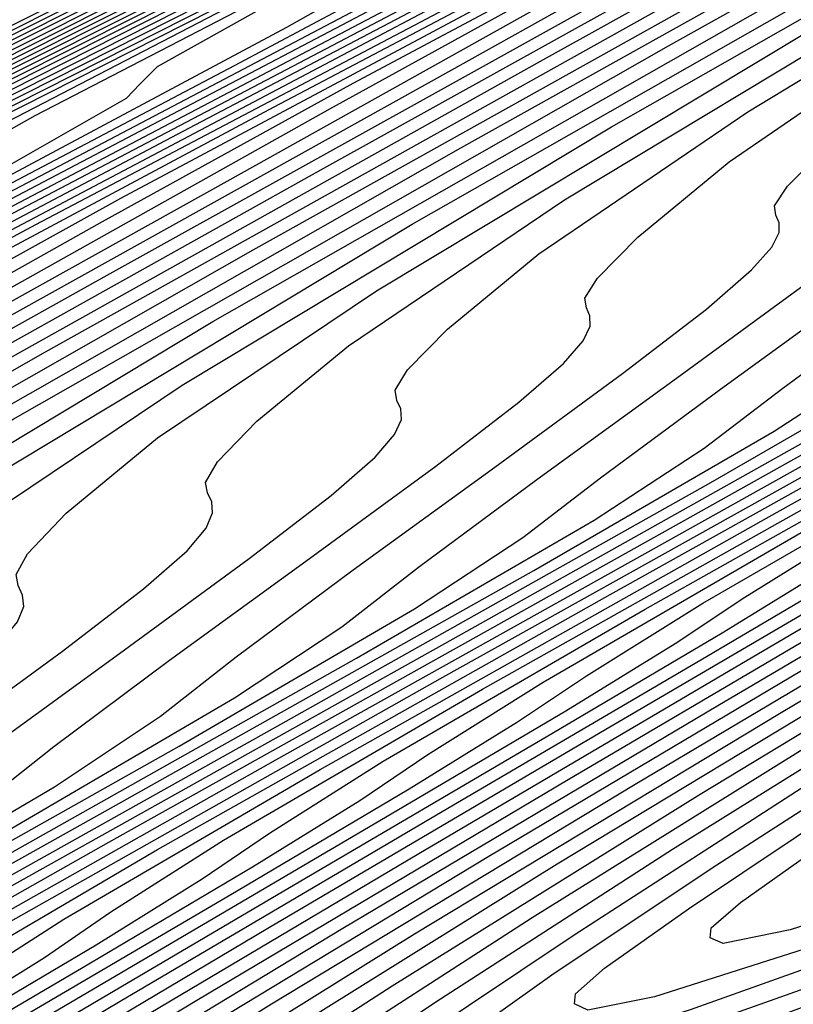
# Model space of a CAD drawing. Extents: x 3249832 to 3255657, y 13789405 to 13793316.
# Tile 273 of 656: x 3254700.11 to 3254703.63, y 13790574.61 to 13790579.09. Entities that reach past the tile are written whole.
import ezdxf

# ---------------------------------------------------------------- set-up
doc = ezdxf.new("R2010")
doc.units = 0
doc.header["$LTSCALE"] = 100
doc.header["$MEASUREMENT"] = 0
for name, color, linetype in [('GRATIO_CON', 10, 'CONTINUOUS'), ('GRATIO_ICON', 7, 'CONTINUOUS'), ('TARGETS_EAST', 7, 'CONTINUOUS')]:
    doc.layers.add(name, color=color, linetype=linetype)

# ---------------------------------------------------------------- blocks, each defined once
blk = doc.blocks.new('Gratio_032316_contours')
at = {"layer": 'GRATIO_CON', "color": 5, "linetype": 'Continuous', "flags": 128}
for points in [[(3254690.5114, 13790574.2548), (3254700.4713, 13790579.2597), (3254708.9392, 13790583.5072), (3254713.6688, 13790585.8859), (3254715.4077, 13790586.7705), (3254715.6519, 13790586.907), (3254715.648, 13790586.917), (3254715.6453, 13790586.9249), (3254715.6437, 13790586.9305), (3254715.643, 13790586.9338), (3254715.6434, 13790586.9345), (3254715.6449, 13790586.9327), (3254715.8559, 13790587.0275), (3254717.3177, 13790587.7164), (3254721.28, 13790589.5962), (3254728.4777, 13790593.0174), (3254737.5874, 13790597.3456), (3254746.7709, 13790601.7004)], [(3254692.0952, 13790575.0064), (3254701.4347, 13790579.6998), (3254709.3748, 13790583.6834), (3254713.8091, 13790585.9154), (3254715.439, 13790586.7467), (3254715.6673, 13790586.8766), (3254715.6632, 13790586.8877), (3254715.661, 13790586.8953), (3254715.6608, 13790586.8982), (3254715.8536, 13790586.9865), (3254717.1914, 13790587.6161), (3254720.817, 13790589.3346), (3254727.4174, 13790592.4707), (3254735.8567, 13790596.4794), (3254744.5436, 13790600.597), (3254752.1128, 13790604.1664)], [(3254685.2199, 13790571.5024), (3254692.8871, 13790575.3821), (3254701.9163, 13790579.9198), (3254709.5925, 13790583.7716), (3254713.8793, 13790585.9301), (3254715.4546, 13790586.7347), (3254715.6749, 13790586.8612), (3254715.6706, 13790586.8725), (3254715.6682, 13790586.8802), (3254715.6682, 13790586.8829), (3254715.8522, 13790586.9665), (3254717.1283, 13790587.566), (3254720.5856, 13790589.2037), (3254726.8872, 13790592.1973), (3254734.9913, 13790596.0463), (3254743.4299, 13790600.0453), (3254750.9259, 13790603.5792)], [(3254686.2753, 13790572.0114), (3254693.679, 13790575.7579), (3254702.398, 13790580.1398), (3254709.8103, 13790583.8597), (3254713.9495, 13790585.9449), (3254715.4703, 13790586.7228), (3254715.6826, 13790586.8457), (3254715.6781, 13790586.8572), (3254715.6757, 13790586.8649), (3254715.6756, 13790586.8673), (3254715.851, 13790586.9463), (3254717.0652, 13790587.5158), (3254720.3542, 13790589.0728), (3254726.3571, 13790591.924), (3254734.126, 13790595.6131), (3254742.3163, 13790599.4936), (3254749.7391, 13790602.9921)], [(3254687.3306, 13790572.5204), (3254694.471, 13790576.1337), (3254702.8797, 13790580.3599), (3254710.0281, 13790583.9478), (3254714.0197, 13790585.9596), (3254715.486, 13790586.7106), (3254715.6904, 13790586.8298), (3254715.6861, 13790586.841), (3254715.6838, 13790586.8481), (3254715.6839, 13790586.8501), (3254715.8505, 13790586.9246), (3254717.0026, 13790587.4646), (3254720.1229, 13790588.9415), (3254725.827, 13790591.6505), (3254733.2607, 13790595.18), (3254741.2026, 13790598.9419), (3254748.5522, 13790602.4049)], [(3254689.4412, 13790573.5385), (3254696.0548, 13790576.8852), (3254703.843, 13790580.8), (3254710.4637, 13790584.1241), (3254714.1601, 13790585.9891), (3254715.5173, 13790586.6864), (3254715.7061, 13790586.798), (3254715.7019, 13790586.8086), (3254715.7, 13790586.8146), (3254715.7004, 13790586.8156), (3254715.8494, 13790586.8813), (3254716.8773, 13790587.3622), (3254719.6605, 13790588.6789), (3254724.7668, 13790591.1035), (3254731.53, 13790594.3137), (3254738.9753, 13790597.8385), (3254746.1785, 13790601.2307)], [(3254690.4965, 13790574.0475), (3254696.8467, 13790577.2609), (3254704.3247, 13790581.02), (3254710.6814, 13790584.2123), (3254714.2303, 13790586.0038), (3254715.533, 13790586.6743), (3254715.714, 13790586.7821), (3254715.7099, 13790586.7923), (3254715.7081, 13790586.7978), (3254715.7087, 13790586.7983), (3254715.8489, 13790586.8596), (3254716.8147, 13790587.311), (3254719.4293, 13790588.5476), (3254724.2367, 13790590.83), (3254730.6646, 13790593.8806), (3254737.8616, 13790597.2868), (3254744.9917, 13790600.6435)], [(3254691.5518, 13790574.5565), (3254697.6386, 13790577.6367), (3254704.8063, 13790581.24), (3254710.8992, 13790584.3004), (3254714.3004, 13790586.0185), (3254715.5487, 13790586.6622), (3254715.7218, 13790586.7662), (3254715.7178, 13790586.7761), (3254715.7162, 13790586.781), (3254715.7169, 13790586.7811), (3254715.8483, 13790586.838), (3254716.752, 13790587.2598), (3254719.198, 13790588.4163), (3254723.7066, 13790590.5565), (3254729.7993, 13790593.4474), (3254736.7479, 13790596.7351), (3254743.8048, 13790600.0564), (3254750.1441, 13790603.0095)], [(3254692.6071, 13790575.0655), (3254698.4305, 13790578.0125), (3254705.288, 13790581.4601), (3254711.117, 13790584.3885), (3254714.3706, 13790586.0332), (3254715.5644, 13790586.6501), (3254715.7297, 13790586.7503), (3254715.7257, 13790586.7599), (3254715.7243, 13790586.7643), (3254715.7252, 13790586.7639), (3254715.8478, 13790586.8163), (3254716.6894, 13790587.2086), (3254718.9668, 13790588.2849), (3254723.1765, 13790590.283), (3254728.934, 13790593.0143), (3254735.6343, 13790596.1835), (3254742.618, 13790599.4693), (3254749.0072, 13790602.4459)], [(3254691.7685, 13790574.5555), (3254694.7177, 13790576.0836), (3254700.0143, 13790578.764), (3254706.2512, 13790581.9005), (3254711.5522, 13790584.5659), (3254714.5103, 13790586.065), (3254715.5954, 13790586.6284), (3254715.7466, 13790586.7184), (3254715.8482, 13790586.7698), (3254716.5643, 13790587.1058), (3254718.5044, 13790588.0223), (3254722.1163, 13790589.7361), (3254727.2033, 13790592.148), (3254733.407, 13790595.0801), (3254740.2443, 13790598.295), (3254746.7332, 13790601.3185)], [(3254691.9524, 13790574.5689), (3254692.9705, 13790575.1405), (3254695.773, 13790576.5926), (3254700.8063, 13790579.1398), (3254706.7329, 13790582.1204), (3254711.7701, 13790584.6536), (3254714.5808, 13790586.0787), (3254715.6116, 13790586.6148), (3254715.755, 13790586.7009), (3254715.8477, 13790586.748), (3254716.5017, 13790587.0546), (3254718.2731, 13790587.891), (3254721.5863, 13790589.4626), (3254726.338, 13790591.7148), (3254732.2933, 13790594.5284), (3254739.0575, 13790597.7078), (3254745.5962, 13790600.7549)], [(3254692.5832, 13790574.7153), (3254693.0422, 13790574.9924), (3254693.0886, 13790575.0656), (3254693.2076, 13790575.1838), (3254694.1724, 13790575.7255), (3254696.8283, 13790577.1016), (3254701.5982, 13790579.5155), (3254707.2147, 13790582.3403), (3254711.9881, 13790584.7413), (3254714.6513, 13790586.0925), (3254715.6277, 13790586.6012), (3254715.7634, 13790586.6833), (3254715.8472, 13790586.7262), (3254716.4391, 13790587.0034), (3254718.0419, 13790587.7597), (3254721.0562, 13790589.1891), (3254725.4726, 13790591.2817), (3254731.1796, 13790593.9767), (3254737.8706, 13790597.1207), (3254744.4593, 13790600.1912), (3254749.6643, 13790602.5732)], [(3254692.5223, 13790574.6256), (3254693.8324, 13790575.3348), (3254694.3015, 13790575.6152), (3254694.3504, 13790575.6871), (3254694.4629, 13790575.7987), (3254695.3744, 13790576.3105), (3254697.8837, 13790577.6106), (3254702.3901, 13790579.8913), (3254707.6964, 13790582.5602), (3254712.2061, 13790584.8288), (3254714.7221, 13790586.1058), (3254715.6444, 13790586.587), (3254715.7723, 13790586.665), (3254715.8471, 13790586.7039), (3254716.3767, 13790586.9518), (3254717.8108, 13790587.6282), (3254720.5261, 13790588.9155), (3254724.6073, 13790590.8486), (3254730.066, 13790593.425), (3254736.6838, 13790596.5336), (3254743.3223, 13790599.6276), (3254748.6131, 13790602.0511)], [(3254692.5199, 13790574.5458), (3254694.97, 13790575.8408), (3254696.3308, 13790576.574), (3254696.8201, 13790576.8609), (3254696.8741, 13790576.93), (3254696.9733, 13790577.0286), (3254697.7783, 13790577.4805), (3254699.9943, 13790578.6287), (3254703.9739, 13790580.6428), (3254708.66, 13790582.9997), (3254712.6425, 13790585.0035), (3254714.8643, 13790586.1316), (3254715.6786, 13790586.5571), (3254715.7913, 13790586.6268), (3254715.848, 13790586.6577), (3254716.2527, 13790586.8476), (3254717.3489, 13790587.3648), (3254719.4661, 13790588.3683), (3254722.8766, 13790589.9822), (3254727.8386, 13790592.3216), (3254734.3101, 13790595.3593), (3254741.0483, 13790598.5002), (3254746.5107, 13790601.007)], [(3254690.7614, 13790573.5823), (3254693.6995, 13790575.131), (3254696.1939, 13790576.4485), (3254697.5799, 13790577.1935), (3254698.0794, 13790577.4837), (3254698.1359, 13790577.5514), (3254698.2286, 13790577.6435), (3254698.9803, 13790578.0655), (3254701.0496, 13790579.1377), (3254704.7659, 13790581.0185), (3254709.1418, 13790583.2195), (3254712.8607, 13790585.0908), (3254714.9354, 13790586.1445), (3254715.6957, 13790586.5422), (3254715.8008, 13790586.6077), (3254715.8484, 13790586.6346), (3254716.1906, 13790586.7956), (3254717.1179, 13790587.2331), (3254718.9361, 13790588.0947), (3254722.0113, 13790589.5491), (3254726.725, 13790591.7699), (3254733.1232, 13790594.7722), (3254739.9114, 13790597.9366), (3254745.4594, 13790600.485)], [(3254691.8891, 13790574.1408), (3254694.879, 13790575.7162), (3254697.4178, 13790577.0561), (3254698.8291, 13790577.8131), (3254699.3387, 13790578.1066), (3254699.3977, 13790578.1728), (3254699.4838, 13790578.2584), (3254700.1822, 13790578.6505), (3254702.1049, 13790579.6467), (3254705.5578, 13790581.3942), (3254709.6236, 13790583.4393), (3254713.0789, 13790585.1781), (3254715.0065, 13790586.1574), (3254715.7128, 13790586.5273), (3254715.8103, 13790586.5886), (3254715.8489, 13790586.6115), (3254716.1286, 13790586.7435), (3254716.887, 13790587.1013), (3254718.4061, 13790587.8211), (3254721.146, 13790589.1159), (3254725.6113, 13790591.2182), (3254731.9364, 13790594.185)], [(3254690.4334, 13790573.3302), (3254693.0169, 13790574.6993), (3254696.0586, 13790576.3014), (3254698.6416, 13790577.6638), (3254700.0783, 13790578.4326), (3254700.5981, 13790578.7294), (3254700.6595, 13790578.7943), (3254700.739, 13790578.8733), (3254701.3842, 13790579.2355)], [(3254692.6008, 13790574.4023), (3254695.2723, 13790575.8163), (3254698.4177, 13790577.4718), (3254701.0893, 13790578.8791), (3254702.5767, 13790579.6718)], [(3254692.1092, 13790574.0868), (3254693.6845, 13790574.9384), (3254696.4001, 13790576.3749), (3254699.5972, 13790578.0569), (3254702.3132, 13790579.4867)], [(3254692.1584, 13790574.0413), (3254693.1671, 13790574.6104), (3254694.7682, 13790575.4744), (3254697.5278, 13790576.9334), (3254700.7768, 13790578.6421), (3254703.5371, 13790580.0944)], [(3254691.8874, 13790573.8115), (3254693.1996, 13790574.5572), (3254694.2249, 13790575.1339), (3254695.8518, 13790576.0105), (3254698.6556, 13790577.4919), (3254701.9564, 13790579.2273)], [(3254691.6415, 13790573.5448), (3254693.9281, 13790574.8224), (3254695.2822, 13790575.589), (3254696.3405, 13790576.181), (3254698.0192, 13790577.0826), (3254700.911, 13790578.6089), (3254704.3155, 13790580.3977)], [(3254692.627, 13790574.0315), (3254694.9484, 13790575.3278), (3254696.3235, 13790576.1049), (3254697.3983, 13790576.7045), (3254699.1029, 13790577.6187), (3254702.0388, 13790579.1675)], [(3254690.7918, 13790572.9398), (3254693.6124, 13790574.5182), (3254695.9687, 13790575.8332), (3254697.3647, 13790576.6208), (3254698.4562, 13790577.2281), (3254700.1865, 13790578.1548), (3254703.1665, 13790579.726)], [(3254691.7357, 13790573.4035), (3254694.5978, 13790575.0049), (3254696.989, 13790576.3386), (3254698.406, 13790577.1367), (3254699.514, 13790577.7516), (3254701.2702, 13790578.6908), (3254704.2942, 13790580.2845)], [(3254691.0121, 13790572.8429), (3254693.6234, 13790574.3309), (3254696.5687, 13790575.9783), (3254699.0297, 13790577.3495), (3254700.4885, 13790578.1685), (3254701.6296, 13790578.7987), (3254703.4376, 13790579.763), (3254706.5497, 13790581.4016), (3254710.2132, 13790583.3237), (3254713.3279, 13790584.9557), (3254715.0692, 13790585.8682), (3254715.7163, 13790586.2075), (3254715.8239, 13790586.264), (3254715.8528, 13790586.2788), (3254715.887, 13790586.296), (3254715.9164, 13790586.3105), (3254715.9334, 13790586.3181), (3254715.9409, 13790586.3194), (3254715.9444, 13790586.3161), (3254716.0728, 13790586.3683), (3254716.9484, 13790586.7696), (3254719.317, 13790587.8721), (3254723.5521, 13790589.8509), (3254728.5382, 13790592.1745)], [(3254691.9191, 13790573.2857), (3254694.5673, 13790574.7946), (3254697.5541, 13790576.465), (3254700.05, 13790577.8549), (3254701.523, 13790578.6809), (3254702.6327, 13790579.2936), (3254704.3365, 13790580.2023), (3254707.26, 13790581.7415), (3254710.7015, 13790583.5471), (3254713.6273, 13790585.0804), (3254715.2623, 13790585.9375), (3254715.8645, 13790586.2537), (3254715.9507, 13790586.2992), (3254715.9513, 13790586.2989), (3254715.9528, 13790586.2973), (3254715.9556, 13790586.2932), (3254716.0783, 13790586.3419), (3254716.9117, 13790586.7225), (3254719.1649, 13790587.7699), (3254723.1931, 13790589.6514), (3254727.9352, 13790591.8611)], [(3254691.1289, 13790572.7074), (3254692.8262, 13790573.7285), (3254695.5111, 13790575.2584), (3254698.5396, 13790576.9517), (3254701.0703, 13790578.3603), (3254702.5566, 13790579.1927), (3254703.629, 13790579.7849), (3254705.2126, 13790580.6296), (3254707.9188, 13790582.0544), (3254711.1043, 13790583.7259), (3254713.8124, 13790585.1457), (3254715.3255, 13790585.9397), (3254715.8827, 13790586.2333), (3254715.9621, 13790586.2761), (3254715.9625, 13790586.2763), (3254715.9639, 13790586.2747), (3254715.9669, 13790586.2704), (3254716.0838, 13790586.3155), (3254716.875, 13790586.6753), (3254719.0129, 13790587.6678), (3254722.8341, 13790589.4518), (3254727.3323, 13790591.5476)], [(3254692.0127, 13790573.1362), (3254693.7333, 13790574.1713), (3254696.455, 13790575.7221), (3254699.525, 13790577.4384), (3254702.0906, 13790578.8657), (3254703.5901, 13790579.7046), (3254704.6253, 13790580.2762), (3254706.0887, 13790581.057), (3254708.5775, 13790582.3673), (3254711.5071, 13790583.9048), (3254713.9975, 13790585.2109), (3254715.3888, 13790585.942), (3254715.9008, 13790586.2129), (3254715.9735, 13790586.2531), (3254715.9737, 13790586.2537), (3254715.975, 13790586.2522), (3254715.9781, 13790586.2475), (3254716.0893, 13790586.2892), (3254716.8383, 13790586.6281), (3254718.8608, 13790587.5657), (3254722.4751, 13790589.2523), (3254726.7293, 13790591.2342), (3254730.3544, 13790592.9064)], [(3254692.5237, 13790573.0777), (3254692.8909, 13790573.3927), (3254693.7803, 13790573.994), (3254695.5475, 13790575.0569), (3254698.3428, 13790576.6495), (3254701.4959, 13790578.4118), (3254704.1312, 13790579.8766), (3254705.6573, 13790580.7284), (3254706.6179, 13790581.2589), (3254707.8409, 13790581.9116), (3254709.8949, 13790582.9932), (3254712.3127, 13790584.2624), (3254714.3677, 13790585.3414), (3254715.5154, 13790585.9462), (3254715.9384, 13790586.1699), (3254716.0007, 13790586.1996), (3254716.0998, 13790586.236), (3254716.7645, 13790586.534), (3254718.5565, 13790587.3616), (3254721.7569, 13790588.8533), (3254725.5234, 13790590.6072), (3254728.7326, 13790592.0876)], [(3254692.6672, 13790572.4304), (3254692.9969, 13790572.6848), (3254693.172, 13790572.8425), (3254693.2447, 13790572.9427), (3254693.2615, 13790573.019), (3254693.2462, 13790573.0837), (3254693.2168, 13790573.1433), (3254693.1976, 13790573.2096), (3254693.2372, 13790573.3147), (3254693.3904, 13790573.496), (3254693.7629, 13790573.814), (3254694.6641, 13790574.4228), (3254696.4546, 13790575.4996), (3254699.2866, 13790577.1132), (3254702.4813, 13790578.8985), (3254705.1516, 13790580.382)], [(3254692.444, 13790572.0648), (3254693.0073, 13790572.4783), (3254693.5161, 13790572.851), (3254693.8501, 13790573.1086), (3254694.0277, 13790573.268), (3254694.102, 13790573.3685), (3254694.1202, 13790573.444), (3254694.1061, 13790573.507), (3254694.0779, 13790573.5645), (3254694.0599, 13790573.6287), (3254694.1011, 13790573.7326), (3254694.2571, 13790573.9143), (3254694.6348, 13790574.2354), (3254695.548, 13790574.8517), (3254697.3616, 13790575.9424), (3254700.2305, 13790577.577), (3254703.4667, 13790579.3852)], [(3254692.5095, 13790571.8587), (3254692.8097, 13790572.1147), (3254693.2789, 13790572.4757), (3254693.8496, 13790572.8941), (3254694.365, 13790573.2715), (3254694.7033, 13790573.5324), (3254694.8834, 13790573.6935), (3254694.9593, 13790573.7943), (3254694.9788, 13790573.869), (3254694.9661, 13790573.9303), (3254694.9391, 13790573.9858), (3254694.9221, 13790574.0479), (3254694.965, 13790574.1505), (3254695.1238, 13790574.3326), (3254695.5068, 13790574.6568), (3254696.4318, 13790575.2806), (3254698.2687, 13790576.3852), (3254701.1744, 13790578.0407), (3254704.4521, 13790579.8719)], [(3254691.0968, 13790570.8323), (3254692.7787, 13790571.7906), (3254693.7247, 13790572.362), (3254694.158, 13790572.671), (3254694.4672, 13790572.9295), (3254694.9489, 13790573.2976), (3254695.5343, 13790573.7258), (3254696.0627, 13790574.1127), (3254696.4097, 13790574.3801), (3254696.5948, 13790574.5445), (3254696.6738, 13790574.6459), (3254696.6962, 13790574.7189), (3254696.686, 13790574.777), (3254696.6613, 13790574.8283), (3254696.6467, 13790574.8863), (3254696.6928, 13790574.9864), (3254696.8571, 13790575.1692), (3254697.2507, 13790575.4995), (3254698.1994, 13790576.1383), (3254700.0829, 13790577.2708), (3254703.0621, 13790578.9681), (3254706.423, 13790580.8453)], [(3254691.8816, 13790571.2208), (3254693.5846, 13790572.1898), (3254694.5429, 13790572.7665), (3254694.9823, 13790573.0771), (3254695.2959, 13790573.337), (3254695.7839, 13790573.7085), (3254696.3766, 13790574.1417), (3254696.9116, 13790574.5332), (3254697.2629, 13790574.8039), (3254697.4505, 13790574.97), (3254697.5311, 13790575.0717), (3254697.5548, 13790575.1439), (3254697.5459, 13790575.2003), (3254697.5224, 13790575.2495), (3254697.5089, 13790575.3055), (3254697.5567, 13790575.4043), (3254697.7238, 13790575.5875), (3254698.1226, 13790575.9208), (3254699.0832, 13790576.5672), (3254700.99, 13790577.7136), (3254704.006, 13790579.4318)], [(3254692.6664, 13790571.6093), (3254694.3906, 13790572.5891), (3254695.3612, 13790573.171), (3254695.8066, 13790573.4832), (3254696.1246, 13790573.7444), (3254696.6189, 13790574.1195), (3254697.219, 13790574.5575), (3254697.7605, 13790574.9538), (3254698.116, 13790575.2277), (3254698.3062, 13790575.3955), (3254698.3884, 13790575.4975), (3254698.4135, 13790575.5688), (3254698.4059, 13790575.6236), (3254698.3836, 13790575.6707), (3254698.3712, 13790575.7247), (3254698.4207, 13790575.8222), (3254698.5905, 13790576.0058), (3254698.9946, 13790576.3422), (3254699.967, 13790576.9961), (3254701.8971, 13790578.1564), (3254704.9499, 13790579.8955)], [(3254691.3967, 13790570.8403), (3254693.4512, 13790571.9979), (3254695.1965, 13790572.9884), (3254696.1794, 13790573.5755), (3254696.6309, 13790573.8893), (3254696.9533, 13790574.1519), (3254697.4539, 13790574.5304), (3254698.0613, 13790574.9734), (3254698.6093, 13790575.3743), (3254698.9692, 13790575.6515), (3254699.1619, 13790575.821), (3254699.2457, 13790575.9233), (3254699.2721, 13790575.9938), (3254699.2658, 13790576.0469), (3254699.2447, 13790576.092), (3254699.2335, 13790576.1439), (3254699.2846, 13790576.2401), (3254699.4572, 13790576.4241), (3254699.8666, 13790576.7636), (3254700.8508, 13790577.4249), (3254702.8042, 13790578.5992), (3254705.8937, 13790580.3593)], [(3254691.1348, 13790570.5729), (3254692.9168, 13790571.5912), (3254695.0209, 13790572.775), (3254696.8084, 13790573.787), (3254697.8159, 13790574.3845), (3254698.2795, 13790574.7015), (3254698.6107, 13790574.9668), (3254699.1239, 13790575.3523), (3254699.746, 13790575.8051), (3254700.3071, 13790576.2155), (3254700.6756, 13790576.4992), (3254700.8733, 13790576.672), (3254700.9602, 13790576.7749), (3254700.9894, 13790576.8437), (3254700.9857, 13790576.8936), (3254700.9669, 13790576.9345), (3254700.958, 13790576.9822), (3254701.0124, 13790577.076), (3254701.1906, 13790577.2607), (3254701.607, 13790577.6043), (3254702.5906, 13790578.2673), (3254704.5244, 13790579.4329)], [(3254691.8737, 13790570.9375), (3254693.6768, 13790571.9667), (3254695.8057, 13790573.1635), (3254697.6144, 13790574.1863), (3254698.6341, 13790574.789), (3254699.1038, 13790575.1077), (3254699.4394, 13790575.3742), (3254699.9589, 13790575.7633), (3254700.5883, 13790576.2209), (3254701.1559, 13790576.636), (3254701.5288, 13790576.923), (3254701.729, 13790577.0975), (3254701.8175, 13790577.2007), (3254701.8481, 13790577.2687), (3254701.8457, 13790577.3169), (3254701.8281, 13790577.3557), (3254701.8203, 13790577.4014), (3254701.8763, 13790577.4939), (3254702.0573, 13790577.679), (3254702.4726, 13790578.0222), (3254703.4238, 13790578.6682), (3254705.2606, 13790579.7813)], [(3254692.6125, 13790571.3021), (3254694.4368, 13790572.3421), (3254696.5905, 13790573.5521), (3254698.4203, 13790574.5856), (3254699.4523, 13790575.1934), (3254699.9281, 13790575.5138), (3254700.2681, 13790575.7817), (3254700.7938, 13790576.1742), (3254701.4306, 13790576.6368), (3254702.0048, 13790577.0566), (3254702.382, 13790577.3468), (3254702.5847, 13790577.523), (3254702.6748, 13790577.6265), (3254702.7067, 13790577.6936), (3254702.7056, 13790577.7402), (3254702.6892, 13790577.7769), (3254702.6826, 13790577.8206), (3254702.7402, 13790577.9118), (3254702.924, 13790578.0973), (3254703.3382, 13790578.4401), (3254704.257, 13790579.0691), (3254705.9969, 13790580.1296)], [(3254692.3214, 13790571.0454), (3254693.3514, 13790571.6667), (3254695.1969, 13790572.7176), (3254697.3753, 13790573.9406), (3254699.2263, 13790574.9849), (3254700.2706, 13790575.5979), (3254700.7524, 13790575.9199), (3254701.0968, 13790576.1891), (3254701.6288, 13790576.5852), (3254702.273, 13790577.0526), (3254702.8537, 13790577.4772), (3254703.2352, 13790577.7706), (3254703.4404, 13790577.9485), (3254703.532, 13790578.0523), (3254703.5654, 13790578.1186), (3254703.5656, 13790578.1635), (3254703.5503, 13790578.1982), (3254703.5448, 13790578.2398), (3254703.6041, 13790578.3298), (3254703.7907, 13790578.5156), (3254704.2039, 13790578.8579), (3254705.0902, 13790579.47)], [(3254692.6293, 13790570.9771), (3254693.0561, 13790571.2529), (3254693.3212, 13790571.454), (3254693.7744, 13790571.7637), (3254694.829, 13790572.3958), (3254696.717, 13790573.4685), (3254698.9449, 13790574.7177), (3254700.8382, 13790575.7835), (3254701.9071, 13790576.4069), (3254702.401, 13790576.7321), (3254702.7542, 13790577.004), (3254703.2988, 13790577.4071), (3254703.9576, 13790577.8843), (3254704.5514, 13790578.3183), (3254704.9415, 13790578.6182), (3254705.1518, 13790578.7995), (3254705.2466, 13790578.9039), (3254705.2827, 13790578.9685), (3254705.2855, 13790579.0101), (3254705.2726, 13790579.0407), (3254705.2694, 13790579.0782), (3254705.3319, 13790579.1656)], [(3254692.6476, 13790570.917), (3254693.3411, 13790571.3318), (3254693.7731, 13790571.6098), (3254694.0418, 13790571.8117), (3254694.5009, 13790572.1229), (3254695.5679, 13790572.7604), (3254697.477, 13790573.844), (3254699.7297, 13790575.1062), (3254701.6441, 13790576.1828), (3254702.7253, 13790576.8114), (3254703.2253, 13790577.1382), (3254703.583, 13790577.4114), (3254704.1338, 13790577.818), (3254704.8, 13790578.3002), (3254705.4003, 13790578.7389), (3254705.7947, 13790579.0421), (3254706.0074, 13790579.225)], [(3254692.3516, 13790570.68), (3254693.3518, 13790571.2676), (3254694.053, 13790571.6866), (3254694.4901, 13790571.9668), (3254694.7625, 13790572.1693), (3254695.2274, 13790572.4821), (3254696.3067, 13790573.125), (3254698.237, 13790574.2195), (3254700.5145, 13790575.4948), (3254702.4501, 13790576.5821), (3254703.5435, 13790577.2159), (3254704.0496, 13790577.5444), (3254704.4117, 13790577.8189), (3254704.9688, 13790578.229), (3254705.6423, 13790578.716), (3254706.2492, 13790579.1594)], [(3254691.7362, 13790570.2541), (3254693.0449, 13790571.0243), (3254694.0559, 13790571.6182), (3254694.7648, 13790572.0414), (3254695.207, 13790572.3237), (3254695.4831, 13790572.5269), (3254695.9539, 13790572.8413), (3254697.0456, 13790573.4896), (3254698.9971, 13790574.5949), (3254701.2993, 13790575.8833), (3254703.256, 13790576.9814), (3254704.3618, 13790577.6204), (3254704.8739, 13790577.9505), (3254705.2404, 13790578.2263), (3254705.8038, 13790578.6399), (3254706.4846, 13790579.1318)], [(3254691.6212, 13790570.0509), (3254693.0951, 13790570.9263), (3254694.4317, 13790571.7129), (3254695.4643, 13790572.3194), (3254696.1886, 13790572.751), (3254696.641, 13790573.0376), (3254696.9244, 13790573.2421), (3254697.4069, 13790573.5597), (3254698.5232, 13790574.2188), (3254700.5171, 13790575.3459), (3254702.8689, 13790576.6604), (3254704.8679, 13790577.78), (3254705.9982, 13790578.4294), (3254706.5225, 13790578.7627), (3254706.8978, 13790579.0412), (3254707.4738, 13790579.4618)], [(3254692.2853, 13790570.3779), (3254693.7745, 13790571.2624), (3254695.1251, 13790572.0573), (3254696.1684, 13790572.6699), (3254696.9004, 13790573.1058), (3254697.358, 13790573.3946), (3254697.645, 13790573.5997), (3254698.1334, 13790573.9189), (3254699.2621, 13790574.5833), (3254701.2772, 13790575.7213), (3254703.6537, 13790577.0489), (3254705.6738, 13790578.1792), (3254706.8165, 13790578.8339), (3254707.3468, 13790579.1688)], [(3254691.5166, 13790569.839), (3254692.9494, 13790570.7049), (3254694.4539, 13790571.5985), (3254695.8184, 13790572.4016), (3254696.8726, 13790573.0205), (3254697.6123, 13790573.4606), (3254698.0749, 13790573.7515), (3254698.3656, 13790573.9573), (3254698.8599, 13790574.2781), (3254700.0009, 13790574.9479), (3254702.0372, 13790576.0968), (3254704.4385, 13790577.4375), (3254706.4798, 13790578.5785), (3254707.6347, 13790579.2384)], [(3254692.1661, 13790570.1571), (3254693.6135, 13790571.0319), (3254695.1334, 13790571.9346), (3254696.5118, 13790572.7459), (3254697.5768, 13790573.3711), (3254698.3241, 13790573.8154), (3254698.7919, 13790574.1085), (3254699.0863, 13790574.3149), (3254699.5864, 13790574.6373), (3254700.7397, 13790575.3125), (3254702.7972, 13790576.4723), (3254705.2233, 13790577.826), (3254707.2857, 13790578.9778), (3254708.453, 13790579.6429)], [(3254692.2456, 13790570.0334), (3254693.4649, 13790570.7934), (3254694.9416, 13790571.6858), (3254696.4923, 13790572.6068), (3254697.8986, 13790573.4345), (3254698.9851, 13790574.0723), (3254699.7479, 13790574.5249), (3254700.2259, 13790574.8224), (3254700.5275, 13790575.0302), (3254701.0394, 13790575.3556), (3254702.2174, 13790576.0417), (3254704.3173, 13790577.2232), (3254706.7929, 13790578.6031), (3254708.8976, 13790579.7764)], [(3254691.9551, 13790569.7429), (3254692.883, 13790570.344), (3254694.1144, 13790571.1115), (3254695.6057, 13790572.0128), (3254697.1717, 13790572.9429), (3254698.5919, 13790573.7788), (3254699.6892, 13790574.4229), (3254700.4597, 13790574.8797), (3254700.9428, 13790575.1793), (3254701.2481, 13790575.3878), (3254701.7659, 13790575.7148), (3254702.9563, 13790576.4063), (3254705.0773, 13790577.5987), (3254707.5777, 13790578.9917), (3254709.7036, 13790580.1757)], [(3254692.5833, 13790570.0478), (3254693.5203, 13790570.6547), (3254694.7638, 13790571.4297), (3254696.2697, 13790572.3398), (3254697.8511, 13790573.279), (3254699.2853, 13790574.1231), (3254700.3934, 13790574.7735), (3254701.1716, 13790575.2345), (3254701.6598, 13790575.5363), (3254701.9688, 13790575.7454), (3254702.4924, 13790576.074), (3254703.6951, 13790576.7709), (3254705.8374, 13790577.9741), (3254708.3625, 13790579.3802)], [(3254692.5829, 13790569.9248), (3254693.2114, 13790570.3526), (3254694.1576, 13790570.9653), (3254695.4133, 13790571.7478), (3254696.9338, 13790572.6668), (3254698.5306, 13790573.6152), (3254699.9787, 13790574.4674), (3254701.0976, 13790575.1241), (3254701.8834, 13790575.5893), (3254702.3768, 13790575.8932), (3254702.6894, 13790576.103), (3254703.2188, 13790576.4332), (3254704.4339, 13790577.1354), (3254706.5974, 13790578.3496), (3254709.1473, 13790579.7688)], [(3254696.7121, 13790572.3841), (3254698.262, 13790573.3207), (3254699.8894, 13790574.2874), (3254701.3654, 13790575.1561), (3254702.5059, 13790575.8253), (3254703.3072, 13790576.2989), (3254703.8107, 13790576.6072), (3254704.1307, 13790576.8182), (3254704.6718, 13790577.1516), (3254705.9116, 13790577.8646), (3254708.1175, 13790579.1005)], [(3254697.3616, 13790572.7022), (3254698.926, 13790573.6477), (3254700.5689, 13790574.6235), (3254702.0588, 13790575.5004), (3254703.2101, 13790576.1759), (3254704.019, 13790576.6537), (3254704.5277, 13790576.9641), (3254704.8513, 13790577.1758), (3254705.3983, 13790577.5108), (3254706.6505, 13790578.2292), (3254708.8775, 13790579.476)], [(3254696.707, 13790572.2078), (3254698.011, 13790573.0204), (3254699.5901, 13790573.9747), (3254701.2483, 13790574.9596), (3254702.7522, 13790575.8447), (3254703.9142, 13790576.5264), (3254704.7309, 13790577.0084), (3254705.2447, 13790577.3211), (3254705.5719, 13790577.5334), (3254706.1248, 13790577.8699), (3254707.3893, 13790578.5938)], [(3254697.3444, 13790572.5184), (3254698.6605, 13790573.3385), (3254700.2542, 13790574.3017), (3254701.9278, 13790575.2957), (3254703.4456, 13790576.189), (3254704.6184, 13790576.877), (3254705.4427, 13790577.3632), (3254705.9616, 13790577.678), (3254706.2923, 13790577.8909), (3254706.8493, 13790578.228), (3254708.1214, 13790578.9547)], [(3254707.6596, 13790575.7412), (3254706.343, 13790575.2007), (3254704.5824, 13790574.4782), (3254702.6021, 13790573.6812), (3254700.6254, 13790572.9129), (3254698.8714, 13790572.2592), (3254697.5579, 13790571.8011), (3254697.5579, 13790571.8011), (3254696.8302, 13790571.5899), (3254696.5432, 13790571.5571), (3254696.4789, 13790571.604), (3254696.4746, 13790571.6615), (3254696.5889, 13790571.7783), (3254696.9357, 13790572.0326), (3254697.6084, 13790572.4867), (3254698.619, 13790573.1397), (3254699.9593, 13790573.9748), (3254701.5823, 13790574.9557), (3254703.2866, 13790575.9679), (3254704.8323, 13790576.8776), (3254706.0267, 13790577.5782), (3254706.8665, 13790578.0728), (3254707.3956, 13790578.3919)], [(3254707.044, 13790575.5424), (3254705.2677, 13790574.8131), (3254703.2696, 13790574.0088), (3254701.2751, 13790573.2336), (3254699.5054, 13790572.5735), (3254698.1805, 13790572.1102), (3254698.1805, 13790572.1102), (3254697.4471, 13790571.8952), (3254697.1585, 13790571.8597), (3254697.0946, 13790571.9047), (3254697.0911, 13790571.961), (3254697.2072, 13790572.0778), (3254697.5575, 13790572.3337), (3254698.2365, 13790572.7915), (3254699.2564, 13790573.4503), (3254700.6088, 13790574.2929), (3254702.2464, 13790575.2826), (3254703.9661, 13790576.304), (3254705.5257, 13790577.2219), (3254706.7309, 13790577.9288), (3254707.5783, 13790578.4276)], [(3254707.7451, 13790575.884), (3254705.9531, 13790575.148), (3254703.9371, 13790574.3365), (3254701.9248, 13790573.5543), (3254700.1394, 13790572.8879), (3254698.8031, 13790572.4194), (3254698.8031, 13790572.4194), (3254698.0639, 13790572.2005), (3254697.7737, 13790572.1623), (3254697.7103, 13790572.2054), (3254697.7077, 13790572.2606), (3254697.8254, 13790572.3773), (3254698.1793, 13790572.6348), (3254698.8647, 13790573.0964), (3254699.8937, 13790573.7609), (3254701.2582, 13790574.611), (3254702.9105, 13790575.6096), (3254704.6455, 13790576.6401), (3254706.2191, 13790577.5662), (3254707.435, 13790578.2794)], [(3254708.4461, 13790576.2256), (3254706.6384, 13790575.4828), (3254704.6046, 13790574.6642), (3254702.5745, 13790573.875), (3254700.7735, 13790573.2023), (3254699.4257, 13790572.7285), (3254699.4257, 13790572.7285), (3254698.6808, 13790572.5058), (3254698.389, 13790572.4648), (3254698.326, 13790572.5062), (3254698.3242, 13790572.5601), (3254698.4436, 13790572.6767), (3254698.8012, 13790572.9359), (3254699.4928, 13790573.4013), (3254700.5311, 13790574.0716), (3254701.9077, 13790574.9292), (3254703.5745, 13790575.9366), (3254705.325, 13790576.9763), (3254706.9124, 13790577.9106)], [(3254708.0091, 13790576.1526), (3254705.9396, 13790575.3195), (3254703.8739, 13790574.5163), (3254702.0415, 13790573.8311), (3254700.671, 13790573.3468), (3254700.671, 13790573.3468), (3254699.9145, 13790573.1164), (3254699.6195, 13790573.07), (3254699.5574, 13790573.1076), (3254699.5573, 13790573.1592), (3254699.6801, 13790573.2757), (3254700.0448, 13790573.5381), (3254700.7491, 13790574.011), (3254701.8058, 13790574.6928), (3254703.2065, 13790575.5655), (3254704.9027, 13790576.5906), (3254706.6838, 13790577.6485), (3254708.2992, 13790578.5992)], [(3254708.6944, 13790576.4875), (3254706.6071, 13790575.6471), (3254704.5236, 13790574.837), (3254702.6756, 13790574.1454), (3254701.2936, 13790573.656), (3254701.2936, 13790573.656), (3254700.5313, 13790573.4216), (3254700.2348, 13790573.3726), (3254700.1731, 13790573.4083), (3254700.1738, 13790573.4587), (3254700.2984, 13790573.5752), (3254700.6667, 13790573.8392), (3254701.3772, 13790574.3159), (3254702.4431, 13790575.0034), (3254703.856, 13790575.8836), (3254705.5668, 13790576.9176), (3254707.3633, 13790577.9846)], [(3254707.2746, 13790575.9748), (3254705.1733, 13790575.1577), (3254703.3096, 13790574.4598), (3254701.9162, 13790573.9652), (3254701.9162, 13790573.9652), (3254701.1482, 13790573.7269), (3254700.85, 13790573.6751), (3254700.7888, 13790573.709), (3254700.7904, 13790573.7583), (3254700.9166, 13790573.8746), (3254701.2885, 13790574.1403), (3254702.0054, 13790574.6207), (3254703.0804, 13790575.3141), (3254704.5054, 13790576.2017), (3254706.2308, 13790577.2445), (3254708.0427, 13790578.3207)], [(3254707.9421, 13790576.3025), (3254705.823, 13790575.4784), (3254703.9436, 13790574.7742), (3254702.5388, 13790574.2743), (3254702.5388, 13790574.2743), (3254701.765, 13790574.0322), (3254701.4653, 13790573.9777), (3254701.4045, 13790574.0097), (3254701.4069, 13790574.0578), (3254701.5349, 13790574.1741), (3254701.9103, 13790574.4414), (3254702.6335, 13790574.9256), (3254703.7178, 13790575.6247), (3254705.1549, 13790576.5199), (3254706.8949, 13790577.5715)], [(3254714.7836, 13790579.2122), (3254713.3533, 13790578.617), (3254711.4357, 13790577.827), (3254709.2771, 13790576.9578), (3254707.1224, 13790576.1197), (3254705.2117, 13790575.4029), (3254703.7841, 13790574.8926), (3254703.7841, 13790574.8926), (3254702.9987, 13790574.6428), (3254702.6958, 13790574.5829), (3254702.6359, 13790574.6112), (3254702.64, 13790574.6569), (3254702.7713, 13790574.7731), (3254703.154, 13790575.0436), (3254703.8898, 13790575.5353), (3254704.9925, 13790576.2459), (3254706.4537, 13790577.1562), (3254708.2231, 13790578.2255), (3254710.081, 13790579.329)], [(3254715.496, 13790579.5593), (3254714.0543, 13790578.9586), (3254712.1211, 13790578.1619), (3254709.9446, 13790577.2855), (3254707.7721, 13790576.4404), (3254705.8457, 13790575.7173), (3254704.4067, 13790575.2018), (3254704.4067, 13790575.2018), (3254703.6155, 13790574.9481), (3254703.3111, 13790574.8855), (3254703.2516, 13790574.9119), (3254703.2565, 13790574.9564), (3254703.3896, 13790575.0726), (3254703.7758, 13790575.3448), (3254704.5179, 13790575.8402), (3254705.6298, 13790576.5566), (3254707.1032, 13790577.4743), (3254708.8871, 13790578.5525), (3254710.7605, 13790579.6651)]]:
    blk.add_lwpolyline(points, dxfattribs=at)
at = {"layer": 'GRATIO_ICON', "color": 7, "linetype": 'Continuous', "flags": 128}
for points in [[(3254691.3033, 13790574.6306), (3254700.953, 13790579.4797), (3254709.157, 13790583.5953), (3254713.739, 13790585.9006), (3254715.4233, 13790586.7586), (3254715.6595, 13790586.8917), (3254715.6555, 13790586.9022), (3254715.6527, 13790586.9104), (3254715.6509, 13790586.9161), (3254715.6502, 13790586.9194), (3254715.6506, 13790586.9199), (3254715.6522, 13790586.9176), (3254715.8545, 13790587.0076), (3254717.2545, 13790587.6664), (3254721.0485, 13790589.4654), (3254727.9475, 13790592.744), (3254736.722, 13790596.9125), (3254745.6573, 13790601.1487)], [(3254688.3859, 13790573.0294), (3254695.2629, 13790576.5094), (3254703.3613, 13790580.5799), (3254710.2459, 13790584.036), (3254714.0899, 13790585.9743), (3254715.5017, 13790586.6985), (3254715.6983, 13790586.8139), (3254715.694, 13790586.8248), (3254715.6919, 13790586.8313), (3254715.6921, 13790586.8328), (3254715.8499, 13790586.903), (3254716.9399, 13790587.4134), (3254719.8917, 13790588.8102), (3254725.2969, 13790591.377), (3254732.3953, 13790594.7468), (3254740.0889, 13790598.3902), (3254747.3654, 13790601.8178)], [(3254690.5665, 13790573.9705), (3254693.6624, 13790575.5746), (3254699.2224, 13790578.3883), (3254705.7695, 13790581.6806), (3254711.3343, 13790584.4782), (3254714.4398, 13790586.0512), (3254715.5792, 13790586.642), (3254715.7382, 13790586.736), (3254715.8487, 13790586.7915), (3254716.6269, 13790587.157), (3254718.7356, 13790588.1536), (3254722.6464, 13790590.0095), (3254728.0686, 13790592.5811), (3254734.5206, 13790595.6318), (3254741.4312, 13790598.8821), (3254747.8702, 13790601.8822)], [(3254691.3403, 13790573.9607), (3254693.7462, 13790575.2332), (3254695.0816, 13790575.9544), (3254695.5608, 13790576.2381), (3254695.6123, 13790576.3085), (3254695.7181, 13790576.4136), (3254696.5764, 13790576.8955), (3254698.939, 13790578.1197), (3254703.182, 13790580.267), (3254708.1782, 13790582.7799), (3254712.4243, 13790584.9162), (3254714.7932, 13790586.1187), (3254715.6615, 13790586.5721), (3254715.7818, 13790586.6459), (3254715.8476, 13790586.6808), (3254716.3147, 13790586.8997), (3254717.5799, 13790587.4965), (3254719.9961, 13790588.6419), (3254723.742, 13790590.4154), (3254728.9523, 13790592.8733), (3254735.4969, 13790595.9464), (3254742.1853, 13790599.0639), (3254747.5619, 13790601.5291)], [(3254691.5171, 13790573.8662), (3254694.1446, 13790575.2578), (3254697.2381, 13790576.8866), (3254699.8655, 13790578.2714), (3254701.3275, 13790579.0522), (3254701.8574, 13790579.3522)], [(3254690.6561, 13790573.0581), (3254692.9078, 13790574.3169), (3254694.2409, 13790575.0731), (3254695.2827, 13790575.6574), (3254696.9355, 13790576.5466), (3254699.7833, 13790578.0504), (3254703.1359, 13790579.8125)], [(3254690.105, 13790572.4001), (3254692.6795, 13790573.8672), (3254695.5833, 13790575.4916), (3254698.0093, 13790576.844), (3254699.4473, 13790577.6526), (3254700.5718, 13790578.2752), (3254702.3539, 13790579.2269)], [(3254692.019, 13790572.9713), (3254692.8965, 13790573.5651), (3254694.6404, 13790574.6141), (3254697.3989, 13790576.1858), (3254700.5104, 13790577.9251), (3254703.1109, 13790579.3712), (3254704.6237, 13790580.2165), (3254705.6216, 13790580.7676), (3254706.9648, 13790581.4843), (3254709.2362, 13790582.6803), (3254711.9099, 13790584.0836), (3254714.1826, 13790585.2761), (3254715.4522, 13790585.944), (3254715.9201, 13790586.1905), (3254715.989, 13790586.2232), (3254716.094, 13790586.2627), (3254716.801, 13790586.5812), (3254718.7085, 13790587.4638), (3254722.1159, 13790589.0529), (3254726.1263, 13790590.9207), (3254729.5435, 13790592.497)], [(3254691.9728, 13790571.3913), (3254692.9065, 13790571.9575), (3254693.3338, 13790572.2648), (3254693.6384, 13790572.5221), (3254694.1139, 13790572.8867), (3254694.692, 13790573.31), (3254695.2138, 13790573.6921), (3254695.5565, 13790573.9563), (3254695.7391, 13790574.119), (3254695.8166, 13790574.2201), (3254695.8375, 13790574.2939), (3254695.826, 13790574.3537), (3254695.8002, 13790574.407), (3254695.7844, 13790574.4671), (3254695.8289, 13790574.5684), (3254695.9905, 13790574.7509), (3254696.3787, 13790575.0781), (3254697.3156, 13790575.7095), (3254699.1758, 13790576.828), (3254702.1182, 13790578.5044), (3254705.4376, 13790580.3586)], [(3254692.1567, 13790571.2157), (3254694.236, 13790572.3864), (3254696.0025, 13790573.3877), (3254696.9976, 13790573.98), (3254697.4552, 13790574.2954), (3254697.782, 13790574.5593), (3254698.2889, 13790574.9414), (3254698.9036, 13790575.3892), (3254699.4582, 13790575.7949), (3254699.8224, 13790576.0753), (3254700.0176, 13790576.2465), (3254700.1029, 13790576.3491), (3254700.1308, 13790576.4187), (3254700.1258, 13790576.4702), (3254700.1058, 13790576.5132), (3254700.0958, 13790576.563), (3254700.1485, 13790576.6581), (3254700.3239, 13790576.8424), (3254700.7385, 13790577.1849), (3254701.7346, 13790577.8538), (3254703.7112, 13790579.042), (3254706.8376, 13790580.823)], [(3254692.6006, 13790571.0964), (3254693.0479, 13790571.4046), (3254694.0902, 13790572.0312), (3254695.9569, 13790573.0931), (3254698.1601, 13790574.3291), (3254700.0322, 13790575.3842), (3254701.0888, 13790576.0024), (3254701.5767, 13790576.326), (3254701.9255, 13790576.5966), (3254702.4638, 13790576.9961), (3254703.1153, 13790577.4685), (3254703.7026, 13790577.8977), (3254704.0883, 13790578.1944), (3254704.2961, 13790578.374), (3254704.3893, 13790578.4781), (3254704.424, 13790578.5436), (3254704.4255, 13790578.5868), (3254704.4115, 13790578.6194), (3254704.4071, 13790578.659), (3254704.468, 13790578.7477), (3254704.6574, 13790578.9339), (3254705.0695, 13790579.2758)], [(3254692.4156, 13790570.5902), (3254693.7383, 13790571.3686), (3254694.7601, 13790571.9688), (3254695.4767, 13790572.3962), (3254695.924, 13790572.6807), (3254696.2037, 13790572.8845), (3254696.6804, 13790573.2005), (3254697.7844, 13790573.8542), (3254699.7571, 13790574.9704), (3254702.0841, 13790576.2719), (3254704.062, 13790577.3807), (3254705.18, 13790578.0249), (3254705.6982, 13790578.3566), (3254706.0691, 13790578.6338), (3254706.6388, 13790579.0509), (3254707.327, 13790579.5477)], [(3254691.6083, 13790569.7228), (3254692.8155, 13790570.4752), (3254694.2775, 13790571.3588), (3254695.8128, 13790572.2707), (3254697.2052, 13790573.0902), (3254698.2809, 13790573.7217), (3254699.036, 13790574.1701), (3254699.5089, 13790574.4654), (3254699.8069, 13790574.6725), (3254700.3129, 13790574.9964), (3254701.4786, 13790575.6771), (3254703.5573, 13790576.8477), (3254706.0081, 13790578.2146), (3254708.0917, 13790579.3771)], [(3254696.0627, 13790572.0659), (3254697.5979, 13790572.9938), (3254699.21, 13790573.9513), (3254700.6721, 13790574.8118), (3254701.8017, 13790575.4747), (3254702.5953, 13790575.9441), (3254703.0937, 13790576.2502), (3254703.41, 13790576.4606), (3254703.9453, 13790576.7924), (3254705.1728, 13790577.5), (3254707.3575, 13790578.7251)], [(3254706.9472, 13790575.3941), (3254705.642, 13790574.8591), (3254703.8971, 13790574.1433), (3254701.9346, 13790573.3535), (3254699.9757, 13790572.5923), (3254698.2373, 13790571.9448), (3254696.9352, 13790571.4919), (3254696.9352, 13790571.4919), (3254696.2134, 13790571.2846), (3254695.928, 13790571.2545), (3254695.8632, 13790571.3033), (3254695.8581, 13790571.362), (3254695.9707, 13790571.4788), (3254696.3139, 13790571.7315), (3254696.9802, 13790572.1818), (3254697.9817, 13790572.829), (3254699.3099, 13790573.6566), (3254700.9183, 13790574.6287), (3254702.6072, 13790575.6318), (3254704.1389, 13790576.5333), (3254705.3225, 13790577.2276), (3254706.1546, 13790577.718), (3254706.6786, 13790578.035), (3254707.008, 13790578.2458)], [(3254707.3237, 13790575.8177), (3254705.2721, 13790574.9918), (3254703.2242, 13790574.1957), (3254701.4075, 13790573.5167), (3254700.0483, 13790573.0377), (3254700.0483, 13790573.0377), (3254699.2976, 13790572.8111), (3254699.0043, 13790572.7674), (3254698.9417, 13790572.8069), (3254698.9407, 13790572.8597), (3254699.0619, 13790572.9762), (3254699.423, 13790573.237), (3254700.1209, 13790573.7061), (3254701.1684, 13790574.3822), (3254702.5571, 13790575.2473), (3254704.2386, 13790576.2636), (3254706.0044, 13790577.3124), (3254707.6058, 13790578.2549)], [(3254714.8443, 13790579.1831), (3254714.0712, 13790578.8651), (3254712.6522, 13790578.2753), (3254710.7504, 13790577.4921), (3254708.6096, 13790576.6301), (3254706.4727, 13790575.799), (3254704.5777, 13790575.0886), (3254703.1614, 13790574.5835), (3254703.1614, 13790574.5835), (3254702.3819, 13790574.3375), (3254702.0806, 13790574.2803), (3254702.0202, 13790574.3104), (3254702.0234, 13790574.3574), (3254702.1531, 13790574.4736), (3254702.5321, 13790574.7425), (3254703.2616, 13790575.2305), (3254704.3551, 13790575.9353), (3254705.8043, 13790576.838), (3254707.559, 13790577.8985), (3254709.4016, 13790578.9929), (3254711.0727, 13790579.9764)]]:
    blk.add_lwpolyline(points, dxfattribs=at)

msp = doc.modelspace()

# ---------------------------------------------------------------- linework, layer by layer
at = {"layer": 'TARGETS_EAST', "color": 1}
msp.add_solid([(3254691.2359, 13790583.821), (3254693.9013, 13790577.7103), (3254710.9006, 13790588.7617)], dxfattribs=at)

# ---------------------------------------------------------------- block references
at = {"layer": 'TARGETS_EAST'}
msp.add_blockref('Gratio_032316_contours', (0, 0), dxfattribs=at)

doc.saveas('drawing.dxf')
